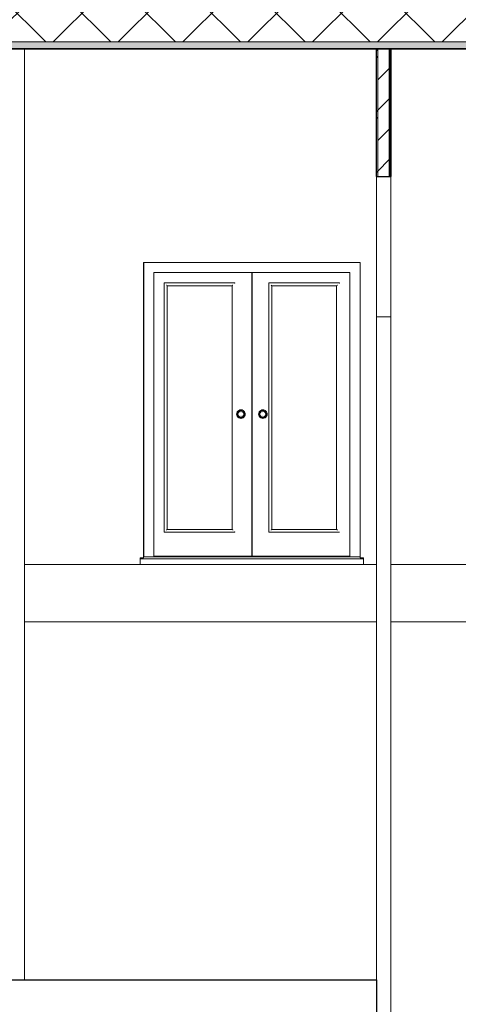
# Model space of a CAD drawing. Header units: inches. Extents: x 424 to 2043, y -237 to 445.
# Tile 634 of 656: x 830.9 to 833.96, y 221.63 to 228.5. Entities that reach past the tile are written whole.
import ezdxf

# ---------------------------------------------------------------- set-up
doc = ezdxf.new("R2010")
doc.units = ezdxf.units.IN
doc.header["$MEASUREMENT"] = 0
for name, color, linetype, lineweight in [('A-DOOR', 31, 'Continuous', 9), ('A-DOOR-FRAM', 31, 'Continuous', 9), ('A-FLOR', 192, 'Continuous', 9), ('A-FLOR-MCUT', 51, 'Continuous', 9), ('A-FLOR-PATT', 8, 'Continuous', 35), ('A-GENM', 13, 'Continuous', 9), ('A-WALL', 113, 'Continuous', 9), ('A-WALL-PATT', 111, 'Continuous', 25)]:
    doc.layers.add(name, color=color, linetype=linetype, lineweight=lineweight)

# ---------------------------------------------------------------- blocks, each defined once
blk = doc.blocks.new('Generic Models 12 - Generic Models 12-195029-Section 1')
at = {"layer": 'A-GENM', "lineweight": 25}
for p, q in [((-149.3153, 6.7), (-143.4959, 6.7)), ((-149.3153, 6.7), (-149.3153, 5.6)), ((-143.4959, 6.7), (-143.4959, 5.6)), ((-149.3153, 5.6), (-143.4959, 5.6))]:
    blk.add_line(p, q, dxfattribs=at)
blk = doc.blocks.new('ExtDbl _3_ - 1510 x 2110mm-232864-Section 1')
at = {"layer": 'A-DOOR'}
for p, q in [((-144.3664, 9.6585), (-144.3664, 11.6395)), ((-144.366, 11.6395), (-144.366, 9.6585)), ((-144.3634, 11.6395), (-144.3634, 9.6585)), ((-144.4834, 11.5665), (-144.9764, 11.5665)), ((-144.9764, 11.5665), (-144.9764, 9.8255)), ((-143.7534, 11.5665), (-144.2464, 11.5665)), ((-144.2464, 11.5665), (-144.2464, 9.8255)), ((-144.9564, 11.5465), (-144.5034, 11.5465)), ((-144.9563, 9.8455), (-144.9563, 11.5465)), ((-144.5034, 11.5465), (-144.5034, 9.8455)), ((-144.2264, 11.5465), (-143.7734, 11.5465)), ((-144.2263, 9.8455), (-144.2263, 11.5465)), ((-143.7734, 11.5465), (-143.7734, 9.8455)), ((-144.4418, 10.675), (-144.4418, 10.675)), ((-144.4414, 10.66), (-144.4416, 10.66)), ((-144.4414, 10.68), (-144.4414, 10.68)), ((-144.4409, 10.68), (-144.441, 10.68)), ((-144.4408, 10.66), (-144.4409, 10.66)), ((-144.4405, 10.675), (-144.4405, 10.675)), ((-144.2888, 10.675), (-144.2888, 10.675)), ((-144.2884, 10.66), (-144.2886, 10.66)), ((-144.2884, 10.68), (-144.2884, 10.68)), ((-144.2879, 10.68), (-144.288, 10.68)), ((-144.2878, 10.66), (-144.2879, 10.66)), ((-144.2875, 10.675), (-144.2876, 10.675)), ((-144.4418, 10.625), (-144.4418, 10.625)), ((-144.4416, 10.64), (-144.4414, 10.64)), ((-144.4414, 10.62), (-144.4414, 10.62)), ((-144.441, 10.62), (-144.4409, 10.62)), ((-144.4409, 10.64), (-144.4408, 10.64)), ((-144.4405, 10.625), (-144.4405, 10.625)), ((-144.2888, 10.625), (-144.2888, 10.625)), ((-144.2886, 10.64), (-144.2884, 10.64)), ((-144.2884, 10.62), (-144.2884, 10.62)), ((-144.288, 10.62), (-144.2879, 10.62)), ((-144.2879, 10.64), (-144.2878, 10.64)), ((-144.2876, 10.625), (-144.2875, 10.625)), ((-144.5034, 9.8455), (-144.9564, 9.8455)), ((-143.7734, 9.8455), (-144.2264, 9.8455)), ((-144.9764, 9.8255), (-144.4834, 9.8255)), ((-144.2464, 9.8255), (-143.7534, 9.8255)), ((-145.1457, 9.6386), (-145.1455, 9.6473)), ((-145.1457, 9.6), (-145.1457, 9.6386)), ((-143.5858, 9.6386), (-145.1457, 9.6386)), ((-145.1205, 9.6473), (-145.1455, 9.6473)), ((-145.1202, 9.6545), (-145.1205, 9.6473)), ((-143.6105, 9.6545), (-145.1202, 9.6545)), ((-145.0494, 9.6585), (-144.3664, 9.6585)), ((-144.3664, 9.6585), (-144.366, 9.6585)), ((-144.3634, 9.6585), (-143.6808, 9.6585)), ((-143.5855, 9.6473), (-143.6105, 9.6473)), ((-143.5855, 9.6473), (-143.5858, 9.6386)), ((-143.5858, 9.6386), (-143.5858, 9.6)), ((-143.5855, 9.6), (-143.5855, 9.6473)), ((-143.5858, 9.6), (-145.1457, 9.6)), ((-143.5858, 9.6), (-143.5855, 9.6))]:
    blk.add_line(p, q, dxfattribs=at)
for centre, major_axis, start_param, end_param in [((-144.4414, 10.65), (0, 0.03), 4.712389, 7.853982), ((-144.4418, 10.65), (0, 0.025), 4.712389, 7.853982), ((-144.4419, 10.65), (0, 0.0205), 4.712389, 7.853982), ((-144.4418, 10.65), (0, 0.025), 5.969026, 6.597345), ((-144.4414, 10.65), (0, 0.03), 4.712389, 4.974188), ((-144.2884, 10.65), (0, 0.03), 4.712389, 7.853982), ((-144.2888, 10.65), (0, 0.025), 4.712389, 7.853982), ((-144.2889, 10.65), (0, 0.0205), 4.712389, 7.853982), ((-144.2888, 10.65), (0, 0.025), 5.969026, 6.597345), ((-144.2884, 10.65), (0, 0.03), 4.712389, 4.974188), ((-144.4414, 10.65), (0, 0.03), 1.570796, 4.712389), ((-144.4418, 10.65), (0, 0.025), 1.570796, 4.712389), ((-144.4419, 10.65), (0, 0.0205), 1.570796, 4.712389), ((-144.4418, 10.65), (0, 0.025), 2.827433, 3.455752), ((-144.4414, 10.65), (0, 0.03), 4.45059, 4.712389), ((-144.2884, 10.65), (0, 0.03), 1.570796, 4.712389), ((-144.2888, 10.65), (0, 0.025), 1.570796, 4.712389), ((-144.2889, 10.65), (0, 0.0205), 1.570796, 4.712389), ((-144.2888, 10.65), (0, 0.025), 2.827433, 3.455752), ((-144.2884, 10.65), (0, 0.03), 4.45059, 4.712389)]:
    blk.add_ellipse(centre, major_axis=major_axis, ratio=0.999961, start_param=start_param, end_param=end_param, dxfattribs=at)
for points, knots in [([(-144.9764, 11.5665), (-144.9764, 11.5665), (-144.9764, 11.5665), (-144.9762, 11.5664), (-144.9761, 11.5662), (-144.976, 11.5661), (-144.9758, 11.5659), (-144.9756, 11.5657), (-144.9754, 11.5655), (-144.9753, 11.5654), (-144.9751, 11.5652), (-144.9748, 11.5649), (-144.9746, 11.5647), (-144.9744, 11.5645)], [0.0056119, 0.0056119, 0.0056119, 0.0056119, 0.1666667, 0.25, 0.3333333, 0.4166667, 0.5, 0.5833333, 0.6666667, 0.7083333, 0.75, 0.8333333, 1, 1, 1, 1]), ([(-144.9614, 11.5515), (-144.961, 11.5511), (-144.9603, 11.5504), (-144.9595, 11.5496), (-144.959, 11.5491), (-144.9586, 11.5487), (-144.9583, 11.5484), (-144.9579, 11.548), (-144.9576, 11.5477), (-144.9573, 11.5475), (-144.957, 11.5472), (-144.9567, 11.5469), (-144.9565, 11.5466), (-144.9564, 11.5465), (-144.9564, 11.5465)], [0, 0, 0, 0, 0.166667, 0.25, 0.333333, 0.375, 0.416667, 0.5, 0.541667, 0.583333, 0.666667, 0.75, 0.833333, 1, 1, 1, 1]), ([(-144.4984, 11.5515), (-144.4989, 11.5511), (-144.4995, 11.5504), (-144.5003, 11.5496), (-144.5008, 11.5491), (-144.5012, 11.5487), (-144.5015, 11.5484), (-144.5019, 11.548), (-144.5022, 11.5477), (-144.5024, 11.5475), (-144.5027, 11.5472), (-144.503, 11.5469), (-144.5033, 11.5466), (-144.5034, 11.5465), (-144.5034, 11.5465)], [0, 0, 0, 0, 0.1666667, 0.25, 0.3333333, 0.375, 0.4166667, 0.5, 0.5416667, 0.5833333, 0.6666667, 0.75, 0.8333333, 0.9943881, 0.9943881, 0.9943881, 0.9943881]), ([(-144.4834, 11.5665), (-144.4834, 11.5665), (-144.4834, 11.5665), (-144.4836, 11.5664), (-144.4837, 11.5662), (-144.4838, 11.5661), (-144.484, 11.5659), (-144.4842, 11.5657), (-144.4844, 11.5655), (-144.4845, 11.5654), (-144.4847, 11.5652), (-144.485, 11.5649), (-144.4852, 11.5647), (-144.4854, 11.5645)], [0, 0, 0, 0, 0.166667, 0.25, 0.333333, 0.416667, 0.5, 0.583333, 0.666667, 0.708333, 0.75, 0.833333, 1, 1, 1, 1]), ([(-144.2464, 11.5665), (-144.2464, 11.5665), (-144.2464, 11.5665), (-144.2463, 11.5664), (-144.2462, 11.5662), (-144.246, 11.5661), (-144.2458, 11.5659), (-144.2457, 11.5657), (-144.2455, 11.5655), (-144.2453, 11.5654), (-144.2452, 11.5652), (-144.2449, 11.5649), (-144.2446, 11.5647), (-144.2444, 11.5645)], [0.0056119, 0.0056119, 0.0056119, 0.0056119, 0.1666667, 0.25, 0.3333333, 0.4166667, 0.5, 0.5833333, 0.6666667, 0.7083333, 0.75, 0.8333333, 1, 1, 1, 1]), ([(-144.2314, 11.5515), (-144.231, 11.5511), (-144.2303, 11.5504), (-144.2295, 11.5496), (-144.229, 11.5491), (-144.2286, 11.5487), (-144.2283, 11.5484), (-144.228, 11.548), (-144.2277, 11.5477), (-144.2274, 11.5475), (-144.2271, 11.5472), (-144.2268, 11.5469), (-144.2265, 11.5466), (-144.2264, 11.5465), (-144.2264, 11.5465)], [0, 0, 0, 0, 0.166667, 0.25, 0.333333, 0.375, 0.416667, 0.5, 0.541667, 0.583333, 0.666667, 0.75, 0.833333, 1, 1, 1, 1]), ([(-143.7685, 11.5515), (-143.7689, 11.5511), (-143.7695, 11.5504), (-143.7704, 11.5496), (-143.7709, 11.5491), (-143.7712, 11.5487), (-143.7716, 11.5484), (-143.7719, 11.548), (-143.7722, 11.5477), (-143.7725, 11.5475), (-143.7728, 11.5472), (-143.7731, 11.5469), (-143.7733, 11.5466), (-143.7734, 11.5465), (-143.7734, 11.5465)], [0, 0, 0, 0, 0.1666667, 0.25, 0.3333333, 0.375, 0.4166667, 0.5, 0.5416667, 0.5833333, 0.6666667, 0.75, 0.8333333, 0.9943881, 0.9943881, 0.9943881, 0.9943881]), ([(-143.7534, 11.5665), (-143.7534, 11.5665), (-143.7535, 11.5665), (-143.7536, 11.5664), (-143.7537, 11.5662), (-143.7539, 11.5661), (-143.754, 11.5659), (-143.7542, 11.5657), (-143.7544, 11.5655), (-143.7546, 11.5654), (-143.7547, 11.5652), (-143.755, 11.5649), (-143.7553, 11.5647), (-143.7555, 11.5645)], [0, 0, 0, 0, 0.166667, 0.25, 0.333333, 0.416667, 0.5, 0.583333, 0.666667, 0.708333, 0.75, 0.833333, 1, 1, 1, 1]), ([(-144.9614, 9.8405), (-144.961, 9.8409), (-144.9603, 9.8416), (-144.9595, 9.8424), (-144.959, 9.8429), (-144.9586, 9.8433), (-144.9583, 9.8436), (-144.9579, 9.844), (-144.9576, 9.8443), (-144.9573, 9.8445), (-144.957, 9.8448), (-144.9567, 9.8451), (-144.9565, 9.8454), (-144.9564, 9.8455), (-144.9564, 9.8455)], [0, 0, 0, 0, 0.166667, 0.25, 0.333333, 0.375, 0.416667, 0.5, 0.541667, 0.583333, 0.666667, 0.75, 0.833333, 1, 1, 1, 1]), ([(-144.5034, 9.8455), (-144.5034, 9.8455), (-144.5033, 9.8454), (-144.503, 9.8451), (-144.5027, 9.8448), (-144.5024, 9.8445), (-144.5022, 9.8443), (-144.5019, 9.844), (-144.5015, 9.8436), (-144.5012, 9.8433), (-144.5008, 9.8429), (-144.5003, 9.8424), (-144.4995, 9.8416), (-144.4989, 9.8409), (-144.4984, 9.8405)], [-0.9943881, -0.9943881, -0.9943881, -0.9943881, -0.8333333, -0.75, -0.6666667, -0.5833333, -0.5416667, -0.5, -0.4166667, -0.375, -0.3333333, -0.25, -0.1666667, 0, 0, 0, 0]), ([(-144.2314, 9.8405), (-144.231, 9.8409), (-144.2303, 9.8416), (-144.2295, 9.8424), (-144.229, 9.8429), (-144.2286, 9.8433), (-144.2283, 9.8436), (-144.228, 9.844), (-144.2277, 9.8443), (-144.2274, 9.8445), (-144.2271, 9.8448), (-144.2268, 9.8451), (-144.2265, 9.8454), (-144.2264, 9.8455), (-144.2264, 9.8455)], [0, 0, 0, 0, 0.166667, 0.25, 0.333333, 0.375, 0.416667, 0.5, 0.541667, 0.583333, 0.666667, 0.75, 0.833333, 1, 1, 1, 1]), ([(-143.7734, 9.8455), (-143.7734, 9.8455), (-143.7733, 9.8454), (-143.7731, 9.8451), (-143.7728, 9.8448), (-143.7725, 9.8445), (-143.7722, 9.8443), (-143.7719, 9.844), (-143.7716, 9.8436), (-143.7712, 9.8433), (-143.7709, 9.8429), (-143.7704, 9.8424), (-143.7695, 9.8416), (-143.7689, 9.8409), (-143.7685, 9.8405)], [-0.9943881, -0.9943881, -0.9943881, -0.9943881, -0.8333333, -0.75, -0.6666667, -0.5833333, -0.5416667, -0.5, -0.4166667, -0.375, -0.3333333, -0.25, -0.1666667, 0, 0, 0, 0]), ([(-144.9764, 9.8255), (-144.9764, 9.8255), (-144.9764, 9.8255), (-144.9762, 9.8256), (-144.9761, 9.8258), (-144.976, 9.8259), (-144.9758, 9.8261), (-144.9756, 9.8263), (-144.9754, 9.8265), (-144.9753, 9.8266), (-144.9751, 9.8268), (-144.9748, 9.8271), (-144.9746, 9.8273), (-144.9744, 9.8275)], [0.0056119, 0.0056119, 0.0056119, 0.0056119, 0.1666667, 0.25, 0.3333333, 0.4166667, 0.5, 0.5833333, 0.6666667, 0.7083333, 0.75, 0.8333333, 1, 1, 1, 1]), ([(-144.4854, 9.8275), (-144.4852, 9.8273), (-144.485, 9.8271), (-144.4847, 9.8267), (-144.4845, 9.8265), (-144.4843, 9.8264), (-144.4842, 9.8262), (-144.484, 9.8261), (-144.4838, 9.8259), (-144.4837, 9.8258), (-144.4836, 9.8256), (-144.4834, 9.8255), (-144.4834, 9.8255), (-144.4834, 9.8255)], [-1, -1, -1, -1, -0.833333, -0.75, -0.666667, -0.625, -0.583333, -0.5, -0.416667, -0.333333, -0.25, -0.166667, 0, 0, 0, 0]), ([(-144.2464, 9.8255), (-144.2464, 9.8255), (-144.2464, 9.8255), (-144.2463, 9.8256), (-144.2462, 9.8258), (-144.246, 9.8259), (-144.2458, 9.8261), (-144.2457, 9.8263), (-144.2455, 9.8265), (-144.2453, 9.8266), (-144.2452, 9.8268), (-144.2449, 9.8271), (-144.2446, 9.8273), (-144.2444, 9.8275)], [0.0056119, 0.0056119, 0.0056119, 0.0056119, 0.1666667, 0.25, 0.3333333, 0.4166667, 0.5, 0.5833333, 0.6666667, 0.7083333, 0.75, 0.8333333, 1, 1, 1, 1]), ([(-143.7555, 9.8275), (-143.7553, 9.8273), (-143.755, 9.8271), (-143.7547, 9.8267), (-143.7545, 9.8265), (-143.7543, 9.8264), (-143.7542, 9.8262), (-143.754, 9.8261), (-143.7539, 9.8259), (-143.7537, 9.8258), (-143.7536, 9.8256), (-143.7535, 9.8255), (-143.7534, 9.8255), (-143.7534, 9.8255)], [-1, -1, -1, -1, -0.833333, -0.75, -0.666667, -0.625, -0.583333, -0.5, -0.416667, -0.333333, -0.25, -0.166667, 0, 0, 0, 0])]:
    blk.add_open_spline(points, degree=3, knots=knots, dxfattribs=at)
at = {"layer": 'A-DOOR-FRAM'}
for p, q in [((-145.1202, 11.71), (-145.1202, 9.6545)), ((-145.0497, 9.6545), (-145.0497, 11.6395)), ((-145.0497, 11.6395), (-143.6808, 11.6395)), ((-145.0494, 11.6395), (-145.0494, 9.6545)), ((-143.6808, 11.6395), (-143.6808, 9.6545)), ((-145.0497, 9.6545), (-145.1202, 9.6545)), ((-143.6808, 9.6545), (-143.6105, 9.6545))]:
    blk.add_line(p, q, dxfattribs=at)

msp = doc.modelspace()

# ---------------------------------------------------------------- hatches: boundary and pattern name
at = {"layer": 'A-FLOR-PATT', "lineweight": 9}
h = msp.add_hatch(dxfattribs=at)
h.set_pattern_fill('FP_3', color=256, style=0, pattern_type=2)
h.set_pattern_definition([(45, (853.73654, 227.4162), (-0.226274, 0.226274), []), (135, (853.73654, 227.4162), (-0.226274, -0.226274), [])])
h.paths.add_polyline_path([(847.6366, 228.3472), (857.2188, 228.3472), (857.2188, 228.6472), (825.7654, 228.6472), (825.7654, 228.3472), (846.495, 228.3472)], flags=0)
h = msp.add_hatch(dxfattribs=at)
h.set_pattern_fill('FP_1', color=256, style=0, pattern_type=2)
h.set_pattern_definition([(108.435, (853.84554, 227.41621), (-0.41678894, 0.83294356), [0.158, -1.159]), (139.399, (853.795544, 227.56621), (-2.49915805, 2.08284494), [0.077, -3.763]), (136.848, (854.153544, 227.616212), (-6.247659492, 5.831057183), [0.183, -8.952]), (109.983, (854.020544, 227.741212), (-1.24974819, 3.331484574), [0.098, -4.778]), (90, (853.98654, 227.4162), (-0.416, 0.417), [0.083, -0.333]), (118.443, (853.986544, 227.500212), (2.9159587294, -5.414786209), [0.227, -11.141]), (84.289, (853.878544, 227.69921), (-0.416051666, -3.74820264), [0.084, -4.102]), (129.806, (853.886544, 227.78321), (1.66603147, -2.08199523), [0.065, -3.188])])
h.paths.add_polyline_path([(840.2166, 228.2972), (857.2188, 228.2972), (857.2188, 228.3472), (825.7654, 228.3472), (825.7654, 228.2972), (839.6458, 228.2972)], flags=0)
at = {"layer": 'A-WALL-PATT', "lineweight": 9}
h = msp.add_hatch(dxfattribs=at)
h.set_pattern_fill('FP_7', color=256, style=0, pattern_type=2)
h.set_pattern_definition([(45, (853.73654, 227.4162), (-0.212132, 0.212132), []), (135, (853.73654, 227.4162), (-0.212132, -0.212132), [])])
h.paths.add_polyline_path([(833.3906, 227.4069), (833.4006, 227.4069), (833.4006, 228.2972), (833.3906, 228.2972), (833.3906, 227.8259)], flags=0)
h = msp.add_hatch(dxfattribs=at)
h.set_pattern_fill('FP_6', color=256, style=0, pattern_type=2)
h.set_pattern_definition([(45, (853.73654, 227.41621), (-0.106066, 0.106066), [])])
h.paths.add_polyline_path([(833.4006, 227.4069), (833.4806, 227.4069), (833.4806, 228.2972), (833.4006, 228.2972), (833.4006, 227.8259)], flags=0)
h = msp.add_hatch(dxfattribs=at)
h.set_pattern_fill('FP_5', color=256, style=0, pattern_type=2)
h.set_pattern_definition([(0, (853.73654, 227.41621), (0, 0.15), []), (90, (853.73654, 227.41621), (-0.15, 9e-18), [])])
h.paths.add_polyline_path([(833.4906, 227.4069), (833.4906, 228.2972), (833.4806, 228.2972), (833.4806, 227.4069)], flags=0)

# ---------------------------------------------------------------- linework, layer by layer
at = {"layer": 'A-FLOR', "lineweight": 35}
msp.add_line((825.7654, 228.2972), (857.2188, 228.2972), dxfattribs=at)
at = {"layer": 'A-FLOR'}
for p, q in [((830.9335, 224.6972), (831.7408, 224.6972)), ((833.3008, 224.6972), (833.3906, 224.6972)), ((833.4906, 224.6972), (851.704, 224.6972)), ((833.3906, 224.2972), (830.9335, 224.2972)), ((850.1039, 224.2972), (833.4906, 224.2972))]:
    msp.add_line(p, q, dxfattribs=at)
at = {"layer": 'A-FLOR-MCUT'}
msp.add_line((857.2188, 228.3472), (825.7654, 228.3472), dxfattribs=at)
at = {"layer": 'A-WALL'}
for p, q in [((830.9335, 221.7972), (830.9335, 228.2972)), ((833.4006, 227.4069), (833.4006, 228.2972)), ((833.4806, 227.4069), (833.4806, 228.2972)), ((833.3906, 221.7972), (833.3906, 227.4069)), ((833.4906, 227.4069), (833.4906, 220.6972)), ((831.7661, 224.7445), (831.7661, 226.8072)), ((831.7661, 226.8072), (833.276, 226.8072)), ((833.276, 226.8072), (833.276, 224.7445)), ((833.4906, 226.4258), (833.3906, 226.4258))]:
    msp.add_line(p, q, dxfattribs=at)
at = {"layer": 'A-WALL', "lineweight": 25}
for p, q in [((833.3906, 227.4069), (833.3906, 228.2972)), ((833.4906, 228.2972), (833.4906, 227.4069)), ((833.3906, 227.4069), (833.4906, 227.4069))]:
    msp.add_line(p, q, dxfattribs=at)

# ---------------------------------------------------------------- block references
at = {"layer": 'A-DOOR'}
msp.add_blockref('ExtDbl _3_ - 1510 x 2110mm-232864-Section 1', (976.8865, 215.0972), dxfattribs=at)
at = {"layer": 'A-GENM'}
msp.add_blockref('Generic Models 12 - Generic Models 12-195029-Section 1', (976.8865, 215.0972), dxfattribs=at)

doc.saveas('drawing.dxf')
